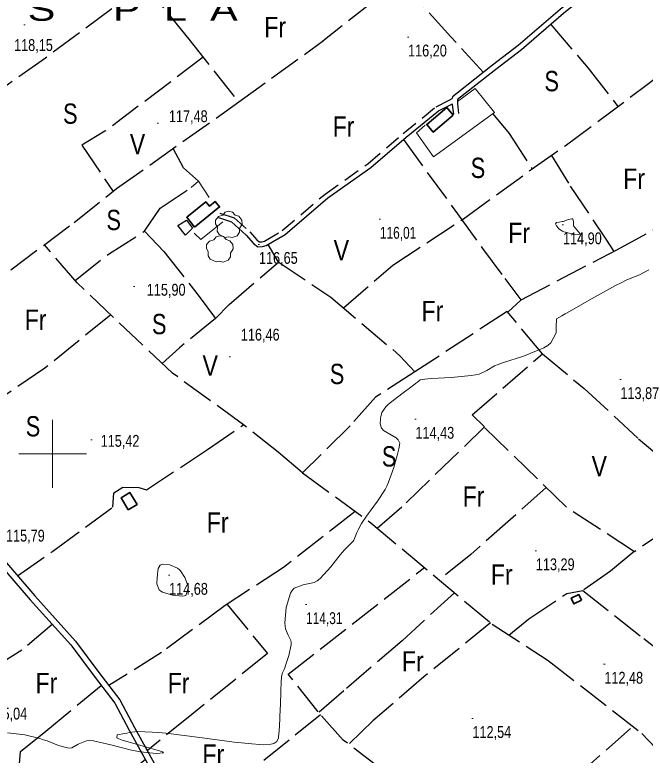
# Model space of a CAD drawing. Extents: x 483855 to 488461, y 4388206 to 4391419.
# Drawn here: x 486972 to 487438, y 4389277 to 4389824 of the extents above; entities that cross this region are included whole.
import ezdxf
from ezdxf.enums import TextEntityAlignment as Align

# ---------------------------------------------------------------- set-up
doc = ezdxf.new("R2010")
doc.units = 0
doc.header["$LTSCALE"] = 4
doc.linetypes.add('LONG_DASHED', pattern=[7.5, 6, -1.5])
doc.linetypes.add('MEDIUM_DASHED', pattern=[4.5, 3, -1.5])
for name, color, linetype, lineweight in [('1', 7, 'Continuous', 13), ('21', 7, 'Continuous', 25), ('25', 7, 'LONG_DASHED', 25), ('29', 7, 'Continuous', 13), ('36', 7, 'Continuous', 25), ('38', 7, 'Continuous', 25), ('47', 7, 'Continuous', 35), ('51', 7, 'Continuous', 13), ('7', 7, 'Continuous', 13), ('9', 7, 'Continuous', 13)]:
    doc.layers.add(name, color=color, linetype=linetype, lineweight=lineweight)
doc.layers.add('31', color=7, linetype='Continuous')
doc.layers.add('5', color=7, linetype='Continuous')

msp = doc.modelspace()

# ---------------------------------------------------------------- linework, layer by layer
at = {"layer": '1'}
for p, q in [((487000, 4389525), (487000, 4389475)), ((486975, 4389500), (487025, 4389500))]:
    msp.add_line(p, q, dxfattribs=at)
at = {"layer": '21'}
msp.add_lwpolyline([(487098.83, 4389672.57), (487103.33, 4389666.67), (487098.09, 4389661.56), (487092.35, 4389668.61)], close=True, dxfattribs=at)
at = {"layer": '25'}
for points in [[(487168.16, 4389922.48), (487150.65, 4389909.81), (487118.58, 4389888.44), (487066.65, 4389848.08), (487100.45, 4389806.23), (487137.35, 4389759.8)], [(487342.09, 4389917.89), (487296.28, 4389880.94), (487237.44, 4389834.38), (487199.37, 4389804.62)], [(487214.79, 4389607.8), (487251.17, 4389639.4), (487303.39, 4389673.6), (487353.33, 4389709.96), (487378.4, 4389727.38), (487439.08, 4389772.69), (487487.34, 4389810.74), (487548.6, 4389852.28), (487556.42, 4389861.61)], [(487067.88, 4389846.57), (486994.66, 4389792.19), (486874.88, 4389707.53), (486820.98, 4389663.25), (486766.63, 4389625.09)], [(487318.1, 4389781.63), (487294.07, 4389807.84), (487256.37, 4389849.37)], [(487367.71, 4389816.98), (487395.5, 4389784.78), (487417.41, 4389756.51)], [(486901.09, 4389590.7), (486945.24, 4389617.84), (487015.8, 4389670.84), (487047.22, 4389695.83), (487137.35, 4389759.8), (487199.98, 4389805.1)], [(487111.15, 4389792.77), (487038.64, 4389738.14), (487021.57, 4389727.93), (487044.64, 4389693.78)], [(487324.99, 4389751.04), (487337.07, 4389736.49), (487354.01, 4389710.43)], [(487258.95, 4389732.07), (487298.83, 4389677.32), (487317.29, 4389651.7), (487333.82, 4389629.51), (487345.66, 4389613.62)], [(487107.68, 4389701.3), (487096.61, 4389711.27), (487088.92, 4389725.43)], [(487368.22, 4389720.3), (487382.19, 4389697.57), (487408.48, 4389658.39), (487414.38, 4389649.43)], [(487067.85, 4389664.37), (487079.33, 4389681.48), (487102.31, 4389696.56)], [(487335.96, 4389604.63), (487345.87, 4389613.81), (487417.06, 4389650.82), (487443.47, 4389665.28), (487510.4, 4389564.87), (487550.78, 4389502.64)], [(487016.62, 4389627.99), (487041.23, 4389647.51), (487067.85, 4389664.37), (487082.02, 4389649.52), (487108.24, 4389616.27), (487120.34, 4389599.98), (487093.59, 4389578.32), (487080.93, 4389566.68)], [(486973.92, 4389410.04), (487000.15, 4389428.15), (487044.37, 4389460.61), (487045.17, 4389471.09), (487051.73, 4389475.5), (487063.51, 4389475.19), (487069.31, 4389473.39), (487114.21, 4389503.12), (487140.87, 4389521.48), (487088.37, 4389559.62), (487045.03, 4389600.67), (487018.01, 4389626.36), (486993.93, 4389654.41)], [(487120.34, 4389599.98), (487130.44, 4389610.29), (487166.67, 4389641.61), (487159.04, 4389654.64)], [(487166.54, 4389641.84), (487205.39, 4389615.76), (487256.4, 4389572.48), (487267.49, 4389560.49), (487238.27, 4389541.82), (487219.56, 4389520.63), (487184.58, 4389485.9), (487235.01, 4389449.02), (487324.52, 4389374.28), (487365.98, 4389347.31), (487435.03, 4389293.51), (487450.19, 4389277.6)], [(487239.57, 4389445.22), (487260.98, 4389463.72), (487318.95, 4389520.05), (487309.8, 4389528.77), (487361.63, 4389573.94), (487335.51, 4389605.16), (487267.49, 4389560.49)], [(487043, 4389602.61), (486994.15, 4389563.14), (486959.55, 4389539.51), (486929.24, 4389516.74), (486899.16, 4389490.75)], [(487361.63, 4389573.94), (487392.47, 4389548.22), (487432.61, 4389511.08), (487486.86, 4389465.02), (487517.05, 4389440.82)], [(487184.58, 4389485.9), (487166.6, 4389501.15), (487140.87, 4389521.48)], [(487486.56, 4389465.29), (487455.35, 4389445.21), (487429.54, 4389427.73), (487379.37, 4389460.55), (487318.6, 4389519.71)], [(487364.27, 4389475.26), (487338.17, 4389451.5), (487308.69, 4389425.79), (487285.42, 4389406.94)], [(487223.38, 4389457.53), (487170.46, 4389416.19), (487127.48, 4389387.98), (487080.43, 4389353.35), (487041.51, 4389328.91)], [(487429.36, 4389427.86), (487411.83, 4389413.48), (487391.42, 4389399.16), (487436.41, 4389363.62), (487473.36, 4389334.69)], [(487392.1, 4389161.08), (487323.51, 4389209.24), (487241.39, 4389268.03), (487214.61, 4389288.62), (487195.95, 4389309.51), (487173.95, 4389337.32), (487274.53, 4389416.03)], [(487296.76, 4389397.47), (487258.02, 4389361.98), (487214.89, 4389325), (487196.41, 4389309)], [(487336.91, 4389366.23), (487351.56, 4389378.22), (487379.74, 4389396.92), (487391.42, 4389399.16)], [(487128.76, 4389388.83), (487158.51, 4389352.58), (487102.71, 4389307.52), (487069.92, 4389280.96)], [(487323.39, 4389375.24), (487273.98, 4389335.31), (487236.52, 4389302.82), (487218.59, 4389285.57)], [(486999.69, 4389374.1), (486977.31, 4389354.99), (486938.56, 4389330.87), (486903.66, 4389301.7), (486895.07, 4389323.16), (486875.54, 4389345.08)], [(487068.54, 4389274.23), (486995.28, 4389216.02), (486941.11, 4389170.09), (486895.95, 4389132.93), (486873.17, 4389162.94), (486858.62, 4389180.35), (486834.55, 4389206.64), (486809.21, 4389233.34), (486858.72, 4389270.38), (486903.66, 4389301.7), (486916.61, 4389283.2), (486941.62, 4389252.84), (486952.27, 4389258.33), (486953.52, 4389257.33), (486954.09, 4389256.04), (486957.1, 4389253.86), (486966.87, 4389254.28), (486972.33, 4389259.46), (486975.03, 4389265.09), (486976.25, 4389280.14), (486994.87, 4389295.19), (487035.8, 4389329.06)], [(487197.85, 4389307.4), (487148.49, 4389267.54), (487146.27, 4389262.94), (487099.13, 4389224.31)], [(487321.28, 4389210.85), (487354.29, 4389241.75), (487386.1, 4389261.4), (487428.33, 4389298.74)]]:
    msp.add_lwpolyline(points, dxfattribs=at)
at = {"layer": '29'}
for points in [[(487127.49, 4389659.78), (487122.95, 4389661.9), (487121.54, 4389664.44), (487121.64, 4389667.42), (487120.27, 4389669.83), (487120.31, 4389672.58), (487122.47, 4389675.18), (487125.66, 4389676.18), (487127.31, 4389678.37), (487129.88, 4389679.2), (487132.74, 4389678.55), (487134.69, 4389676.28), (487137.5, 4389675.46), (487139.63, 4389672.61), (487139.87, 4389669.48), (487137.99, 4389666.33), (487137.99, 4389663.65), (487136.17, 4389661.04), (487132.55, 4389659.7), (487129.78, 4389660.33)], [(487120.79, 4389641.65), (487116.25, 4389643.77), (487114.84, 4389646.31), (487114.94, 4389649.29), (487113.57, 4389651.7), (487113.61, 4389654.45), (487115.77, 4389657.05), (487118.96, 4389658.05), (487120.61, 4389660.24), (487123.18, 4389661.07), (487126.04, 4389660.42), (487127.99, 4389658.15), (487130.8, 4389657.33), (487132.93, 4389654.48), (487133.17, 4389651.35), (487131.29, 4389648.2), (487131.29, 4389645.52), (487129.47, 4389642.91), (487125.85, 4389641.57), (487123.08, 4389642.2)]]:
    msp.add_lwpolyline(points, close=True, dxfattribs=at)
at = {"layer": '36'}
for points in [[(486950.27, 4389430.53), (486983.41, 4389392.29), (487013.3, 4389358.88), (487030.56, 4389335.92), (487045.86, 4389315.86), (487056.6, 4389295.92), (487078.01, 4389257.02)], [(486953.64, 4389433.43), (486986.75, 4389395.23), (487016.74, 4389361.71), (487034.11, 4389338.61), (487049.61, 4389318.28), (487060.51, 4389298.04), (487081.96, 4389259.08)]]:
    msp.add_lwpolyline(points, dxfattribs=at)
at = {"layer": '38'}
for points in [[(487395.82, 4389845.4), (487374.65, 4389828.17), (487343.65, 4389801.44), (487324.83, 4389786.94), (487298.78, 4389766.39), (487295.12, 4389763.55), (487295.07, 4389762.41)], [(487398.31, 4389842.35), (487377.18, 4389825.14), (487346.14, 4389798.39), (487327.26, 4389783.83), (487301.21, 4389763.29), (487298.99, 4389761.56), (487298.86, 4389758.52), (487299.07, 4389756.32), (487299.75, 4389751.33)], [(487122.44, 4389674.43), (487132.11, 4389671.25), (487142.96, 4389661.51), (487148.2, 4389655.37), (487151.51, 4389652.81), (487155.04, 4389653.17), (487157.69, 4389653.85), (487171.56, 4389661.96), (487203.25, 4389689.04), (487234.9, 4389711.33), (487260.99, 4389733.83), (487284.99, 4389753.31), (487294.19, 4389758.02), (487294.92, 4389758.33)], [(487294.92, 4389758.33), (487295.15, 4389755.86), (487295.85, 4389750.79)]]:
    msp.add_lwpolyline(points, dxfattribs=at)
at = {"layer": '38', "linetype": 'MEDIUM_DASHED'}
msp.add_lwpolyline([(487123.53, 4389677.76), (487133.9, 4389674.35), (487145.48, 4389663.96), (487150.63, 4389657.92), (487152.55, 4389656.44), (487154.42, 4389656.63), (487156.34, 4389657.12), (487169.52, 4389664.83), (487201.1, 4389691.81), (487232.74, 4389714.1), (487258.74, 4389736.52), (487283.07, 4389756.26), (487292.71, 4389761.2), (487295.07, 4389762.41)], dxfattribs=at)
at = {"layer": '47'}
for points in [[(487295.78, 4389750.1), (487281.01, 4389737.51), (487276.17, 4389743.19), (487290.94, 4389755.78)], [(487104.62, 4389667.31), (487123.24, 4389682.36), (487119.96, 4389686.39), (487115.68, 4389682.9), (487113.04, 4389686.13), (487098.97, 4389674.64)], [(487055.87, 4389458.66), (487050.46, 4389467.41), (487056.88, 4389471.38), (487062.29, 4389462.63)], [(487390.56, 4389391.83), (487384.84, 4389389.16), (487382.87, 4389393.38), (487388.59, 4389396.05)]]:
    msp.add_lwpolyline(points, close=True, dxfattribs=at)
at = {"layer": '51'}
for points in [[(487298.9, 4389760.22), (487312.05, 4389769.71), (487326.22, 4389751.93), (487281.1, 4389719.35), (487268.73, 4389737.08), (487275.11, 4389742.76)], [(487115.55, 4389689.31), (487107.68, 4389701.3), (487102.31, 4389696.56)], [(487104.5, 4389662.82), (487104.8, 4389662.58), (487109.48, 4389658.26), (487125.58, 4389671.42)]]:
    msp.add_lwpolyline(points, dxfattribs=at)
at = {"layer": '7'}
for p, q in [((486978.68, 4389816.75), (486979.68, 4389816.75)), ((487261.9, 4389807.77), (487262.9, 4389807.77)), ((487077.24, 4389744.1), (487078.24, 4389744.1)), ((487241.13, 4389673.19), (487242.13, 4389673.19)), ((487376.3, 4389669.13), (487377.3, 4389669.13)), ((487151.81, 4389654.66), (487152.81, 4389654.66)), ((487059.61, 4389623.61), (487060.61, 4389623.61)), ((487130.36, 4389571.72), (487131.36, 4389571.72)), ((487418.7, 4389554.8), (487419.7, 4389554.8)), ((487267.35, 4389525.52), (487268.35, 4389525.52)), ((487028.28, 4389510.23), (487029.28, 4389510.23)), ((487356.27, 4389428.43), (487357.27, 4389428.43)), ((487085.47, 4389410.3), (487086.47, 4389410.3)), ((487186.64, 4389388.67), (487187.64, 4389388.67)), ((487406.83, 4389344.65), (487407.83, 4389344.65)), ((487309.44, 4389304.58), (487310.44, 4389304.58))]:
    msp.add_line(p, q, dxfattribs=at)
at = {"layer": '9'}
for points in [[(487384.6, 4389668.43), (487384.68, 4389671.53), (487384.1, 4389673.23), (487383.72, 4389673.43), (487383.24, 4389673.53), (487380.68, 4389672.92), (487377.71, 4389671.83), (487376.97, 4389671.61), (487376.26, 4389671.43), (487373.97, 4389671.1), (487372.31, 4389670.86), (487371.99, 4389670.74), (487371.73, 4389670.6), (487371.31, 4389669.9), (487371.66, 4389668.82), (487371.9, 4389668.44), (487372.19, 4389668.03), (487373.72, 4389666.25), (487376.47, 4389664.43), (487377.52, 4389663.98), (487378.71, 4389663.56), (487384.05, 4389662.26), (487388.46, 4389661.93), (487389.05, 4389662.13), (487389.37, 4389662.45)], [(487100.36, 4389401.44), (487097.51, 4389408.72), (487094.46, 4389413.6), (487093.33, 4389414.66), (487092.08, 4389415.59), (487086.51, 4389417.92), (487081.3, 4389418.42), (487080.26, 4389418.21), (487079.4, 4389417.84), (487077.78, 4389415.23), (487077.38, 4389411.32), (487077.29, 4389410.13), (487077.21, 4389408.89), (487077.01, 4389404.04), (487078.69, 4389399.61), (487079.79, 4389398.64), (487081.18, 4389397.77), (487088.5, 4389395.58), (487095.86, 4389394.99), (487097.27, 4389395.14), (487098.41, 4389395.42)]]:
    msp.add_lwpolyline(points, close=True, dxfattribs=at)
for points in [[(487440.29, 4389635.87), (487433.8, 4389632.53), (487423.38, 4389628.14), (487419.66, 4389626.31), (487415.57, 4389624.22), (487397.76, 4389614.45), (487381.52, 4389605.2), (487378.42, 4389603.44), (487375.93, 4389602.02), (487371.98, 4389599.77), (487371.98, 4389599.77), (487371.98, 4389599.77), (487371.98, 4389599.77), (487371.98, 4389599.77), (487371.93, 4389598.18), (487371.9, 4389597.19), (487371.86, 4389595.95)], [(487371.86, 4389595.95), (487371.67, 4389589.46), (487367.84, 4389581.91), (487365.51, 4389580), (487362.62, 4389578.17), (487347.62, 4389572.23), (487332.15, 4389567.28), (487328.97, 4389566.08), (487326.26, 4389564.94), (487320.47, 4389561.45), (487314.82, 4389558.83), (487312.2, 4389558.25), (487309.13, 4389557.72), (487294.22, 4389556.36), (487279.83, 4389555.52), (487277.08, 4389555.32), (487274.87, 4389555.14), (487271.36, 4389554.63), (487269.29, 4389552.82), (487267.99, 4389551.82), (487266.37, 4389550.6), (487257.9, 4389544.4), (487249.23, 4389537.64), (487247.49, 4389536.08), (487246.04, 4389534.64), (487243.16, 4389530.55), (487242.32, 4389527.3), (487242.15, 4389526.39), (487242.01, 4389525.48), (487241.75, 4389522.16), (487242.8, 4389518.94), (487243.5, 4389518.1), (487244.37, 4389517.28), (487248.97, 4389514.48), (487253.58, 4389511.85), (487254.46, 4389511.14), (487255.16, 4389510.43), (487256.23, 4389507.89), (487255.53, 4389503.61), (487255.12, 4389501.8), (487254.6, 4389499.71), (487251.94, 4389489.88), (487248.09, 4389479), (487246.82, 4389476.24), (487245.47, 4389473.6), (487239.88, 4389464.96), (487234.32, 4389457.63), (487233, 4389455.8), (487231.76, 4389454.05), (487228.09, 4389448.49), (487225.5, 4389443.96), (487224.96, 4389442.87), (487224.48, 4389441.85), (487223.4, 4389438.78), (487222.38, 4389436.26), (487221.95, 4389435.6), (487221.46, 4389434.96), (487219.12, 4389432.76), (487215.35, 4389428.98), (487213.94, 4389427.35), (487212.37, 4389425.45), (487205.42, 4389416.47), (487197.44, 4389407.95), (487195.23, 4389406.35), (487193.03, 4389405.07), (487185.06, 4389403.18), (487178.29, 4389400.77), (487176.83, 4389399.16), (487175.56, 4389397.14), (487172.46, 4389386.44), (487171.52, 4389375.18), (487171.61, 4389372.8), (487171.85, 4389370.75), (487173.97, 4389366.01), (487175.92, 4389362.12), (487176.04, 4389360.59), (487175.99, 4389358.88), (487174.31, 4389351.08), (487171.88, 4389343.62), (487171.35, 4389342.11), (487170.89, 4389340.86), (487169.73, 4389338.36), (487169.07, 4389335.61), (487168.92, 4389334.2), (487168.79, 4389332.5), (487168.43, 4389324), (487168.18, 4389315.48), (487168.12, 4389313.77), (487168.06, 4389312.35), (487167.88, 4389309.54), (487167.72, 4389307.34), (487167.67, 4389306.29), (487167.62, 4389305.06), (487167.44, 4389299.03), (487167.04, 4389292.85), (487166.85, 4389291.52), (487166.63, 4389290.35), (487165.57, 4389287.49), (487163.25, 4389286.06), (487162.23, 4389285.79), (487161.05, 4389285.57)], [(487161.05, 4389285.57), (487155.44, 4389285.25), (487144.23, 4389286.08), (487139.51, 4389286.59), (487134.1, 4389287.22), (487108.77, 4389290.5), (487083.5, 4389293.65), (487078.13, 4389294.19), (487073.48, 4389294.6), (487062.56, 4389294.89), (487056.45, 4389294.13), (487054.83, 4389293.87), (487053.24, 4389293.59), (487047.74, 4389292.4), (487047.31, 4389290.37), (487048.91, 4389289.56), (487051.27, 4389288.64), (487066, 4389284.43), (487079.55, 4389280.57), (487081.17, 4389279.88), (487081.86, 4389279.34), (487076.62, 4389278.77), (487064.6, 4389280.05), (487061.02, 4389280.69), (487057.32, 4389281.45), (487043.04, 4389285.21), (487030.19, 4389288.06), (487027.4, 4389288.24), (487024.94, 4389288.17), (487018.82, 4389285.7), (487014.18, 4389283.01), (487012.66, 4389282.79), (487011.03, 4389282.8), (487004.27, 4389284.73), (486995.95, 4389288.01), (486993.33, 4389288.88), (486990.57, 4389289.72), (486979.49, 4389292.6), (486966.55, 4389294.01)]]:
    msp.add_lwpolyline(points, dxfattribs=at)

# ---------------------------------------------------------------- texts
at = {"layer": '31'}
for s, width, p in [('Fr', 0.85, (487164.29, 4389807.63)), ('S', 0.8, (487368.47, 4389767.71)), ('S', 0.8, (487013.04, 4389743.69)), ('Fr', 0.85, (487214.76, 4389734.08)), ('V', 0.85, (487062.67, 4389721.26)), ('S', 0.8, (487314.03, 4389703.65)), ('Fr', 0.85, (487429.29, 4389695.64)), ('S', 0.8, (487045.07, 4389665.2)), ('Fr', 0.85, (487344.44, 4389655.59)), ('V', 0.85, (487213.16, 4389642.78)), ('Fr', 0.85, (487280.4, 4389597.93)), ('Fr', 0.85, (486987.43, 4389591.53)), ('S', 0.8, (487078.68, 4389588.32)), ('V', 0.85, (487116.34, 4389557.63)), ('S', 0.8, (487209.97, 4389551.48)), ('S', 0.8, (486985.49, 4389512.84)), ('S', 0.8, (487248.39, 4389490.62)), ('V', 0.85, (487403.61, 4389483.44)), ('Fr', 0.85, (487310.75, 4389461.02)), ('Fr', 0.85, (487121.84, 4389441.8)), ('Fr', 0.85, (487331.57, 4389403.36)), ('Fr', 0.85, (487265.93, 4389339.29)), ('Fr', 0.85, (486995.37, 4389323.27)), ('Fr', 0.85, (487093.02, 4389323.27)), ('Fr', 0.85, (487118.64, 4389270.42))]:
    msp.add_text(s, height=15, dxfattribs=dict(at, width=width)).set_placement(p, align=Align.CENTER)
at = {"layer": '5', "width": 1.35}
msp.add_text('E  S     P  L  A', height=16.99, dxfattribs=at).set_placement((487136.65, 4389819.75), align=Align.RIGHT)
at = {"layer": '7'}
for s, width, p in [('118,15', 0.8, (486971.51, 4389797.45)), ('116,20', 0.8, (487262.4, 4389793.4)), ('117,48', 0.8, (487085.82, 4389744.9)), ('116,01', 0.75, (487241.63, 4389658.82)), ('114,90', 0.8, (487376.8, 4389654.76)), ('116,65', 0.8, (487152.31, 4389640.29)), ('115,90', 0.8, (487069.5, 4389616.76)), ('116,46', 0.8, (487138.95, 4389583.65)), ('113,87', 0.8, (487419.2, 4389540.43)), ('114,43', 0.8, (487267.85, 4389511.15)), ('115,42', 0.8, (487035.44, 4389505.19)), ('115,79', 0.8, (486965.53, 4389435.22)), ('113,29', 0.8, (487356.77, 4389414.06)), ('114,68', 0.8, (487085.97, 4389395.93)), ('114,31', 0.75, (487187.14, 4389374.3)), ('112,48', 0.8, (487407.33, 4389330.28)), ('115,04', 0.8, (486952.56, 4389303.83)), ('112,54', 0.8, (487309.94, 4389290.21))]:
    msp.add_text(s, height=8.75, dxfattribs=dict(at, width=width)).set_placement(p)

doc.saveas('drawing.dxf')
